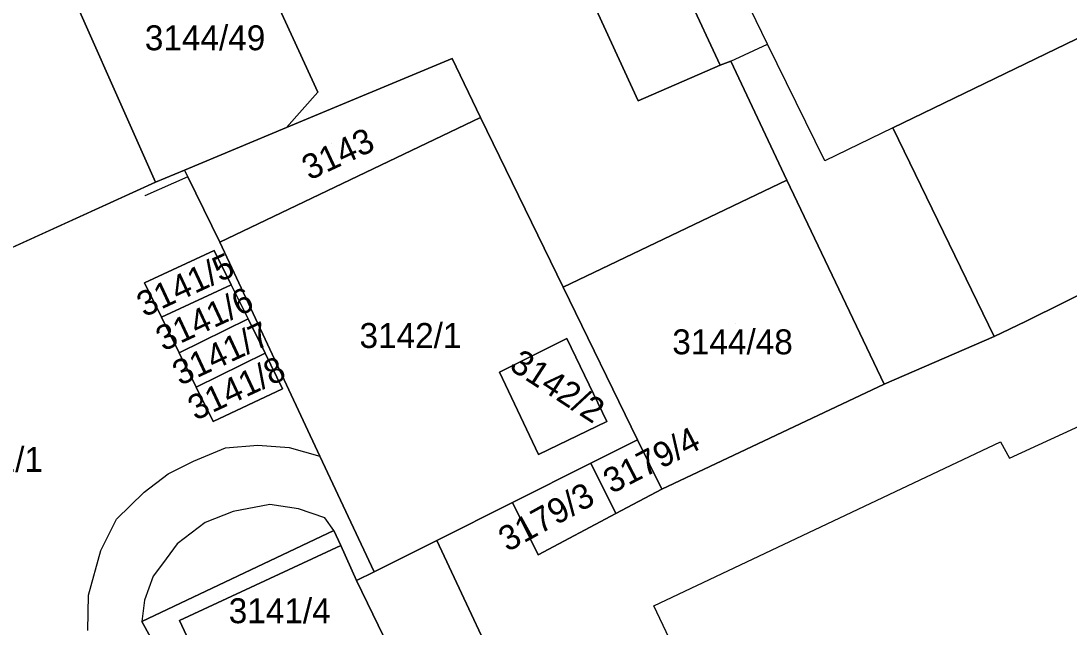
# Model space of a CAD drawing. Extents: x -264070 to -262271, y -1238894 to -1238141.
# Drawn here: x -263134.9 to -263050.9, y -1238570.4 to -1238521.7 of the extents above; entities that cross this region are included whole.
import ezdxf

# ---------------------------------------------------------------- set-up
doc = ezdxf.new("R2010")
doc.units = 0
for name, color, linetype in [('body_kn', 7, 'Continuous'), ('kladpar_druhypozemkov', 7, 'Continuous'), ('kladpar_hranice', 7, 'Continuous'), ('kladpar_parcelnecisla', 7, 'Continuous'), ('kladpar_plochy', 7, 'Continuous'), ('kladpar_sipky', 7, 'Continuous'), ('zappar_hrandruhpozemk', 7, 'Continuous')]:
    doc.layers.add(name, color=color, linetype=linetype)

msp = doc.modelspace()

# ---------------------------------------------------------------- linework, layer by layer
at = {"layer": 'body_kn'}
for p, q in [((-263075.04, -1238523.6), (-263075.04, -1238523.6)), ((-263100.36, -1238524.75), (-263100.36, -1238524.75)), ((-263100.36, -1238524.75), (-263100.36, -1238524.75)), ((-263078.84, -1238525.29), (-263078.84, -1238525.29)), ((-263078, -1238524.95), (-263078, -1238524.95)), ((-263078, -1238524.95), (-263078, -1238524.95)), ((-263111.13, -1238527.45), (-263111.13, -1238527.45)), ((-263085.42, -1238528.15), (-263085.42, -1238528.15)), ((-263085.42, -1238528.15), (-263085.42, -1238528.15)), ((-263098.07, -1238529.48), (-263098.07, -1238529.48)), ((-263098.07, -1238529.48), (-263098.07, -1238529.48)), ((-263113.65, -1238530.29), (-263113.65, -1238530.29)), ((-263065, -1238530.32), (-263065, -1238530.32)), ((-263065, -1238530.32), (-263065, -1238530.32)), ((-263121.82, -1238533.7), (-263121.82, -1238533.7)), ((-263070.46, -1238532.97), (-263070.46, -1238532.97)), ((-263121.56, -1238534.24), (-263121.56, -1238534.24)), ((-263121.56, -1238534.24), (-263121.56, -1238534.24)), ((-263073.49, -1238534.5), (-263073.49, -1238534.5)), ((-263073.49, -1238534.5), (-263073.49, -1238534.5)), ((-263124.14, -1238534.67), (-263124.14, -1238534.67)), ((-263124.14, -1238534.67), (-263124.14, -1238534.67)), ((-263125.01, -1238535.77), (-263125.01, -1238535.77)), ((-263118.99, -1238539.49), (-263118.99, -1238539.49)), ((-263119.43, -1238540.17), (-263119.43, -1238540.17)), ((-263119.43, -1238540.17), (-263119.43, -1238540.17)), ((-263125.02, -1238542.74), (-263125.02, -1238542.74)), ((-263118.07, -1238542.92), (-263118.07, -1238542.92)), ((-263118.07, -1238542.92), (-263118.07, -1238542.92)), ((-263091.45, -1238543.1), (-263091.45, -1238543.1)), ((-263123.66, -1238545.52), (-263123.66, -1238545.52)), ((-263116.72, -1238545.65), (-263116.72, -1238545.65)), ((-263116.72, -1238545.65), (-263116.72, -1238545.65)), ((-263054.34, -1238545.86), (-263054.34, -1238545.86)), ((-263056.86, -1238547.07), (-263056.86, -1238547.07)), ((-263091.14, -1238547.23), (-263091.14, -1238547.23)), ((-263091.14, -1238547.23), (-263091.14, -1238547.23)), ((-263122.25, -1238548.38), (-263122.25, -1238548.38)), ((-263115.36, -1238548.41), (-263115.36, -1238548.41)), ((-263115.36, -1238548.41), (-263115.36, -1238548.41)), ((-263096.54, -1238549.93), (-263096.54, -1238549.93)), ((-263120.89, -1238551.13), (-263120.89, -1238551.13)), ((-263113.96, -1238551.25), (-263113.96, -1238551.25)), ((-263065.7, -1238550.9), (-263065.7, -1238550.9)), ((-263065.7, -1238550.9), (-263065.7, -1238550.9)), ((-263119.53, -1238553.88), (-263119.53, -1238553.88)), ((-263087.93, -1238553.89), (-263087.93, -1238553.89)), ((-263085.49, -1238555.35), (-263085.49, -1238555.35)), ((-263085.49, -1238555.35), (-263085.49, -1238555.35)), ((-263056.35, -1238555.52), (-263056.35, -1238555.52)), ((-263118.53, -1238556), (-263118.53, -1238556)), ((-263115.94, -1238555.79), (-263115.94, -1238555.79)), ((-263113.43, -1238555.96), (-263113.43, -1238555.96)), ((-263121.1, -1238557.06), (-263121.1, -1238557.06)), ((-263110.96, -1238556.66), (-263110.96, -1238556.66)), ((-263093.41, -1238556.53), (-263093.41, -1238556.53)), ((-263089.23, -1238557.23), (-263089.23, -1238557.23)), ((-263089.23, -1238557.23), (-263089.23, -1238557.23)), ((-263055.64, -1238556.83), (-263055.64, -1238556.83)), ((-263123.13, -1238558.1), (-263123.13, -1238558.1)), ((-263125.05, -1238559.55), (-263125.05, -1238559.55)), ((-263083.52, -1238559.32), (-263083.52, -1238559.32)), ((-263114.97, -1238560.54), (-263114.97, -1238560.54)), ((-263095.51, -1238560.38), (-263095.51, -1238560.38)), ((-263117.92, -1238561.11), (-263117.92, -1238561.11)), ((-263112.67, -1238560.9), (-263112.67, -1238560.9)), ((-263087.21, -1238561.28), (-263087.21, -1238561.28)), ((-263127.27, -1238561.74), (-263127.27, -1238561.74)), ((-263120.17, -1238561.99), (-263120.17, -1238561.99)), ((-263110.57, -1238561.62), (-263110.57, -1238561.62)), ((-263109.84, -1238562.63), (-263109.84, -1238562.63)), ((-263109.84, -1238562.63), (-263109.84, -1238562.63)), ((-263122.41, -1238563.71), (-263122.41, -1238563.71)), ((-263109.29, -1238563.84), (-263109.29, -1238563.84)), ((-263101.57, -1238563.43), (-263101.57, -1238563.43)), ((-263128.54, -1238564.24), (-263128.54, -1238564.24)), ((-263093.44, -1238564.6), (-263093.44, -1238564.6)), ((-263123.59, -1238565.3), (-263123.59, -1238565.3)), ((-263124.34, -1238566.3), (-263124.34, -1238566.3)), ((-263106.61, -1238565.95), (-263106.61, -1238565.95)), ((-263108.02, -1238566.66), (-263108.02, -1238566.66)), ((-263129.51, -1238567.82), (-263129.51, -1238567.82)), ((-263125.02, -1238568.23), (-263125.02, -1238568.23)), ((-263084.18, -1238568.68), (-263084.18, -1238568.68)), ((-263125.25, -1238569.93), (-263125.25, -1238569.93)), ((-263122.21, -1238569.87), (-263122.21, -1238569.87))]:
    msp.add_line(p, q, dxfattribs=at)
at = {"layer": 'kladpar_druhypozemkov'}
for p, q in [((-263110.01, -1238531.53), (-263110.01, -1238531.53)), ((-263121.83, -1238541.93), (-263121.83, -1238541.93)), ((-263120.62, -1238544.72), (-263120.62, -1238544.72)), ((-263103.63, -1238545.9), (-263103.63, -1238545.9)), ((-263077.6, -1238546), (-263077.6, -1238546)), ((-263119.13, -1238547.45), (-263119.13, -1238547.45)), ((-263117.93, -1238550.37), (-263117.93, -1238550.37)), ((-263091.46, -1238550.45), (-263091.46, -1238550.45)), ((-263087.15, -1238557.38), (-263087.15, -1238557.38)), ((-263092.14, -1238559.78), (-263092.14, -1238559.78))]:
    msp.add_line(p, q, dxfattribs=at)
at = {"layer": 'kladpar_hranice'}
for p, q in [((-263118.99, -1238539.49), (-263098.07, -1238529.48)), ((-263140.64, -1238542.2), (-263124.14, -1238534.67))]:
    msp.add_line(p, q, dxfattribs=at)
for points in [[(-263088.39, -1238512.38), (-263086.02, -1238511.14), (-263074.11, -1238505.42), (-263072.93, -1238504.9), (-263069.96, -1238510.75), (-263079.13, -1238515.16), (-263077.78, -1238517.95), (-263081.44, -1238519.68), (-263078.84, -1238525.29), (-263085.42, -1238528.15), (-263095.06, -1238507.15), (-263095.9, -1238505.59), (-263096.7, -1238504.73), (-263097.91, -1238503.92), (-263099.01, -1238503.46), (-263100.94, -1238503.18), (-263102.2, -1238503.14), (-263104.18, -1238503.36), (-263106.48, -1238503.92), (-263108.57, -1238504.74), (-263119.35, -1238509.48), (-263132.69, -1238515.43), (-263135.14, -1238509.93)], [(-263085.42, -1238528.15), (-263078.84, -1238525.29), (-263078, -1238524.95), (-263073.49, -1238534.5), (-263091.45, -1238543.1), (-263098.07, -1238529.48), (-263100.36, -1238524.75), (-263113.65, -1238530.29), (-263111.13, -1238527.45), (-263119.35, -1238509.48), (-263108.57, -1238504.74), (-263106.48, -1238503.92), (-263104.18, -1238503.36), (-263102.2, -1238503.14), (-263100.94, -1238503.18), (-263099.01, -1238503.46), (-263097.91, -1238503.92), (-263096.7, -1238504.73), (-263095.9, -1238505.59), (-263095.06, -1238507.15), (-263085.42, -1238528.15)], [(-263034.75, -1238515.65), (-263065, -1238530.32), (-263056.86, -1238547.07), (-263065.7, -1238550.9), (-263073.49, -1238534.5), (-263078, -1238524.95), (-263078.84, -1238525.29), (-263081.44, -1238519.68), (-263077.78, -1238517.95), (-263079.13, -1238515.16), (-263069.96, -1238510.75), (-263068.98, -1238510.28), (-263067.11, -1238515.08), (-263051.37, -1238507.42)], [(-263135.14, -1238509.93), (-263132.69, -1238515.43), (-263124.14, -1238534.67), (-263140.64, -1238542.2), (-263151.42, -1238518.1), (-263151.83, -1238517.18), (-263149.91, -1238516.34), (-263135.14, -1238509.93)], [(-263119.35, -1238509.48), (-263111.13, -1238527.45), (-263113.65, -1238530.29), (-263121.82, -1238533.7), (-263124.14, -1238534.67), (-263132.69, -1238515.43), (-263119.35, -1238509.48)], [(-263034.75, -1238515.65), (-263026.65, -1238510.12), (-263017.61, -1238527.12), (-263028.95, -1238533.25), (-263054.34, -1238545.86), (-263056.86, -1238547.07), (-263065, -1238530.32), (-263034.75, -1238515.65)], [(-263100.36, -1238524.75), (-263098.07, -1238529.48), (-263118.99, -1238539.49), (-263121.56, -1238534.24), (-263121.82, -1238533.7), (-263113.65, -1238530.29), (-263100.36, -1238524.75)], [(-263065.7, -1238550.9), (-263056.86, -1238547.07), (-263054.34, -1238545.86), (-263028.95, -1238533.25), (-263017.61, -1238527.12), (-263004.42, -1238548.18), (-262996.97, -1238561.58), (-262994.61, -1238566.47), (-262992.31, -1238570.76), (-263007.62, -1238578.23), (-263023.4, -1238585.7), (-263039.44, -1238593.26), (-263060.96, -1238604.1), (-263078.37, -1238612.51), (-263081.2, -1238606.5), (-263095.23, -1238576.97), (-263101.57, -1238563.43), (-263095.51, -1238560.38), (-263093.44, -1238564.6), (-263087.21, -1238561.28), (-263083.52, -1238559.32), (-263065.7, -1238550.9)], [(-263098.07, -1238529.48), (-263091.45, -1238543.1), (-263085.49, -1238555.35), (-263089.23, -1238557.23), (-263095.51, -1238560.38), (-263101.57, -1238563.43), (-263106.61, -1238565.95), (-263110.96, -1238556.66), (-263118.99, -1238539.49)], [(-263124.14, -1238534.67), (-263121.82, -1238533.7), (-263121.56, -1238534.24), (-263118.99, -1238539.49), (-263110.96, -1238556.66), (-263106.61, -1238565.95), (-263108.02, -1238566.66), (-263109.29, -1238563.84), (-263109.84, -1238562.63), (-263125.25, -1238569.93), (-263123.98, -1238572.22), (-263124.54, -1238572.51), (-263128.71, -1238574.64), (-263134.27, -1238577.46), (-263134.97, -1238577.84), (-263143.43, -1238562.22), (-263151.59, -1238547.2), (-263145.2, -1238544.29), (-263140.64, -1238542.2)], [(-263073.49, -1238534.5), (-263065.7, -1238550.9), (-263083.52, -1238559.32), (-263085.49, -1238555.35), (-263091.45, -1238543.1), (-263073.49, -1238534.5)], [(-263119.43, -1238540.17), (-263118.07, -1238542.92), (-263123.66, -1238545.52), (-263125.02, -1238542.74), (-263119.43, -1238540.17)], [(-263119.53, -1238553.88), (-263113.96, -1238551.25), (-263115.36, -1238548.41), (-263116.72, -1238545.65), (-263118.07, -1238542.92), (-263119.43, -1238540.17), (-263125.02, -1238542.74), (-263123.66, -1238545.52), (-263122.25, -1238548.38), (-263120.89, -1238551.13), (-263119.53, -1238553.88)], [(-263118.07, -1238542.92), (-263116.72, -1238545.65), (-263122.25, -1238548.38), (-263123.66, -1238545.52), (-263118.07, -1238542.92)], [(-263116.72, -1238545.65), (-263115.36, -1238548.41), (-263120.89, -1238551.13), (-263122.25, -1238548.38), (-263116.72, -1238545.65)], [(-263091.14, -1238547.23), (-263087.93, -1238553.89), (-263093.41, -1238556.53), (-263096.54, -1238549.93), (-263091.14, -1238547.23)], [(-263096.54, -1238549.93), (-263093.41, -1238556.53), (-263087.93, -1238553.89), (-263091.14, -1238547.23), (-263096.54, -1238549.93)], [(-263115.36, -1238548.41), (-263113.96, -1238551.25), (-263119.53, -1238553.88), (-263120.89, -1238551.13), (-263115.36, -1238548.41)], [(-263085.49, -1238555.35), (-263083.52, -1238559.32), (-263087.21, -1238561.28), (-263089.23, -1238557.23), (-263085.49, -1238555.35)], [(-263089.23, -1238557.23), (-263087.21, -1238561.28), (-263093.44, -1238564.6), (-263095.51, -1238560.38), (-263089.23, -1238557.23)], [(-263109.84, -1238562.63), (-263109.29, -1238563.84), (-263122.21, -1238569.87), (-263120.93, -1238572.62), (-263124.5, -1238574.27), (-263128.2, -1238575.81), (-263128.71, -1238574.64), (-263124.54, -1238572.51), (-263123.98, -1238572.22), (-263125.25, -1238569.93), (-263109.84, -1238562.63)], [(-263096.23, -1238590.97), (-263084.82, -1238614.5), (-263084.41, -1238615.48), (-263086.04, -1238616.33), (-263089.37, -1238618.13), (-263095.59, -1238621.29), (-263097.8, -1238622.41), (-263098.35, -1238621.21), (-263105.98, -1238604.59), (-263109.23, -1238597.52), (-263113.48, -1238588.47), (-263120.93, -1238572.62), (-263122.21, -1238569.87), (-263109.29, -1238563.84), (-263108.02, -1238566.66), (-263096.23, -1238590.97)], [(-263081.2, -1238606.5), (-263078.37, -1238612.51), (-263084.41, -1238615.48), (-263084.82, -1238614.5), (-263096.23, -1238590.97), (-263108.02, -1238566.66), (-263106.61, -1238565.95), (-263101.57, -1238563.43), (-263095.23, -1238576.97), (-263081.2, -1238606.5)]]:
    msp.add_lwpolyline(points, dxfattribs=at)
at = {"layer": 'kladpar_plochy'}
for p, q in [((-263118.99, -1238539.49), (-263098.07, -1238529.48)), ((-263098.07, -1238529.48), (-263091.45, -1238543.1)), ((-263124.14, -1238534.67), (-263121.82, -1238533.7)), ((-263121.82, -1238533.7), (-263121.56, -1238534.24)), ((-263121.56, -1238534.24), (-263118.99, -1238539.49)), ((-263140.64, -1238542.2), (-263124.14, -1238534.67)), ((-263110.96, -1238556.66), (-263118.99, -1238539.49)), ((-263118.99, -1238539.49), (-263110.96, -1238556.66)), ((-263119.43, -1238540.17), (-263125.02, -1238542.74)), ((-263118.07, -1238542.92), (-263119.43, -1238540.17)), ((-263125.02, -1238542.74), (-263123.66, -1238545.52)), ((-263116.72, -1238545.65), (-263118.07, -1238542.92)), ((-263091.45, -1238543.1), (-263085.49, -1238555.35)), ((-263123.66, -1238545.52), (-263122.25, -1238548.38)), ((-263115.36, -1238548.41), (-263116.72, -1238545.65)), ((-263091.14, -1238547.23), (-263096.54, -1238549.93)), ((-263087.93, -1238553.89), (-263091.14, -1238547.23)), ((-263122.25, -1238548.38), (-263120.89, -1238551.13)), ((-263113.96, -1238551.25), (-263115.36, -1238548.41)), ((-263096.54, -1238549.93), (-263093.41, -1238556.53)), ((-263120.89, -1238551.13), (-263119.53, -1238553.88)), ((-263119.53, -1238553.88), (-263113.96, -1238551.25)), ((-263093.41, -1238556.53), (-263087.93, -1238553.89)), ((-263085.49, -1238555.35), (-263089.23, -1238557.23)), ((-263106.61, -1238565.95), (-263110.96, -1238556.66)), ((-263110.96, -1238556.66), (-263106.61, -1238565.95)), ((-263089.23, -1238557.23), (-263095.51, -1238560.38)), ((-263095.51, -1238560.38), (-263101.57, -1238563.43)), ((-263109.84, -1238562.63), (-263125.25, -1238569.93)), ((-263109.29, -1238563.84), (-263109.84, -1238562.63)), ((-263108.02, -1238566.66), (-263109.29, -1238563.84)), ((-263101.57, -1238563.43), (-263106.61, -1238565.95)), ((-263106.61, -1238565.95), (-263108.02, -1238566.66)), ((-263125.25, -1238569.93), (-263123.98, -1238572.22))]:
    msp.add_line(p, q, dxfattribs=at)
for points in [[(-263034.75, -1238515.65), (-263065, -1238530.32), (-263056.86, -1238547.07), (-263065.7, -1238550.9), (-263073.49, -1238534.5), (-263078, -1238524.95), (-263078.84, -1238525.29), (-263081.44, -1238519.68), (-263077.78, -1238517.95), (-263079.13, -1238515.16), (-263069.96, -1238510.75), (-263068.98, -1238510.28), (-263067.11, -1238515.08), (-263051.37, -1238507.42), (-263053.78, -1238502.47), (-263055.21, -1238499.2), (-263056.34, -1238497.22), (-263058.14, -1238493.79), (-263038.7, -1238484.26)], [(-263081.44, -1238519.68), (-263078.84, -1238525.29), (-263085.42, -1238528.15), (-263095.06, -1238507.15)]]:
    msp.add_lwpolyline(points, dxfattribs=at)
for points in [[(-263085.42, -1238528.15), (-263078.84, -1238525.29), (-263078, -1238524.95), (-263073.49, -1238534.5), (-263091.45, -1238543.1), (-263098.07, -1238529.48), (-263100.36, -1238524.75), (-263113.65, -1238530.29), (-263111.13, -1238527.45), (-263119.35, -1238509.48), (-263108.57, -1238504.74), (-263106.48, -1238503.92), (-263104.18, -1238503.36), (-263102.2, -1238503.14), (-263100.94, -1238503.18), (-263099.01, -1238503.46), (-263097.91, -1238503.92), (-263096.7, -1238504.73), (-263095.9, -1238505.59), (-263095.06, -1238507.15)], [(-263135.14, -1238509.93), (-263132.69, -1238515.43), (-263124.14, -1238534.67), (-263140.64, -1238542.2), (-263151.42, -1238518.1), (-263151.83, -1238517.18), (-263149.91, -1238516.34)], [(-263119.35, -1238509.48), (-263111.13, -1238527.45), (-263113.65, -1238530.29), (-263121.82, -1238533.7), (-263124.14, -1238534.67), (-263132.69, -1238515.43)], [(-263034.75, -1238515.65), (-263026.65, -1238510.12), (-263017.61, -1238527.12), (-263028.95, -1238533.25), (-263054.34, -1238545.86), (-263056.86, -1238547.07), (-263065, -1238530.32)], [(-263100.36, -1238524.75), (-263098.07, -1238529.48), (-263118.99, -1238539.49), (-263121.56, -1238534.24), (-263121.82, -1238533.7), (-263113.65, -1238530.29)], [(-263065.7, -1238550.9), (-263056.86, -1238547.07), (-263054.34, -1238545.86), (-263028.95, -1238533.25), (-263017.61, -1238527.12), (-263004.42, -1238548.18), (-262996.97, -1238561.58), (-262994.61, -1238566.47), (-262992.31, -1238570.76), (-263007.62, -1238578.23), (-263023.4, -1238585.7), (-263039.44, -1238593.26), (-263060.96, -1238604.1), (-263078.37, -1238612.51), (-263081.2, -1238606.5), (-263095.23, -1238576.97), (-263101.57, -1238563.43), (-263095.51, -1238560.38), (-263093.44, -1238564.6), (-263087.21, -1238561.28), (-263083.52, -1238559.32)], [(-263073.49, -1238534.5), (-263065.7, -1238550.9), (-263083.52, -1238559.32), (-263085.49, -1238555.35), (-263091.45, -1238543.1)], [(-263119.43, -1238540.17), (-263118.07, -1238542.92), (-263123.66, -1238545.52), (-263125.02, -1238542.74)], [(-263118.07, -1238542.92), (-263116.72, -1238545.65), (-263122.25, -1238548.38), (-263123.66, -1238545.52)], [(-263116.72, -1238545.65), (-263115.36, -1238548.41), (-263120.89, -1238551.13), (-263122.25, -1238548.38)], [(-263091.14, -1238547.23), (-263087.93, -1238553.89), (-263093.41, -1238556.53), (-263096.54, -1238549.93)], [(-263115.36, -1238548.41), (-263113.96, -1238551.25), (-263119.53, -1238553.88), (-263120.89, -1238551.13)], [(-263085.49, -1238555.35), (-263083.52, -1238559.32), (-263087.21, -1238561.28), (-263089.23, -1238557.23)], [(-263089.23, -1238557.23), (-263087.21, -1238561.28), (-263093.44, -1238564.6), (-263095.51, -1238560.38)], [(-263109.84, -1238562.63), (-263109.29, -1238563.84), (-263122.21, -1238569.87), (-263120.93, -1238572.62), (-263124.5, -1238574.27), (-263128.2, -1238575.81), (-263128.71, -1238574.64), (-263124.54, -1238572.51), (-263123.98, -1238572.22), (-263125.25, -1238569.93)], [(-263096.23, -1238590.97), (-263084.82, -1238614.5), (-263084.41, -1238615.48), (-263086.04, -1238616.33), (-263089.37, -1238618.13), (-263095.59, -1238621.29), (-263097.8, -1238622.41), (-263098.35, -1238621.21), (-263105.98, -1238604.59), (-263109.23, -1238597.52), (-263113.48, -1238588.47), (-263120.93, -1238572.62), (-263122.21, -1238569.87), (-263109.29, -1238563.84), (-263108.02, -1238566.66)], [(-263081.2, -1238606.5), (-263078.37, -1238612.51), (-263084.41, -1238615.48), (-263084.82, -1238614.5), (-263096.23, -1238590.97), (-263108.02, -1238566.66), (-263106.61, -1238565.95), (-263101.57, -1238563.43), (-263095.23, -1238576.97)]]:
    msp.add_lwpolyline(points, close=True, dxfattribs=at)
at = {"layer": 'kladpar_sipky'}
msp.add_line((-263118.5, -1238567.65), (-263118.5, -1238567.65), dxfattribs=at)
at = {"layer": 'zappar_hrandruhpozemk'}
for p, q in [((-263078, -1238524.95), (-263075.04, -1238523.6)), ((-263065, -1238530.32), (-263070.46, -1238532.97)), ((-263121.56, -1238534.24), (-263125.01, -1238535.77)), ((-263084.18, -1238568.68), (-263056.35, -1238555.52)), ((-263121.1, -1238557.06), (-263118.53, -1238556)), ((-263117.92, -1238561.11), (-263120.17, -1238561.99)), ((-263129.57, -1238570.67), (-263129.51, -1238567.82))]:
    msp.add_line(p, q, dxfattribs=at)
for points in [[(-263070.46, -1238532.97), (-263075.04, -1238523.6), (-263077.78, -1238517.95)], [(-263056.35, -1238555.52), (-263055.64, -1238556.83), (-263040.4, -1238549.81), (-263041.46, -1238547.44), (-263025.75, -1238539.93)], [(-263118.53, -1238556), (-263115.94, -1238555.79), (-263113.43, -1238555.96), (-263110.96, -1238556.66)], [(-263129.51, -1238567.82), (-263128.54, -1238564.24), (-263127.27, -1238561.74), (-263125.05, -1238559.55), (-263123.13, -1238558.1), (-263121.1, -1238557.06)], [(-263109.84, -1238562.63), (-263110.57, -1238561.62), (-263112.67, -1238560.9), (-263114.97, -1238560.54), (-263117.92, -1238561.11)], [(-263120.17, -1238561.99), (-263122.41, -1238563.71), (-263123.59, -1238565.3), (-263124.34, -1238566.3), (-263125.02, -1238568.23), (-263125.25, -1238569.93)], [(-263095.23, -1238576.97), (-263082.94, -1238571.28), (-263084.18, -1238568.68)]]:
    msp.add_lwpolyline(points, dxfattribs=at)

# ---------------------------------------------------------------- texts
at = {"layer": 'kladpar_parcelnecisla'}
for s, p in [('3144/49', (-263125.004, -1238524.08)), ('3142/1', (-263107.78, -1238547.98)), ('3144/48', (-263082.687, -1238548.49)), ('3141/1', (-263141.354, -1238557.93)), ('3141/4', (-263118.273, -1238570.08))]:
    msp.add_text(s, height=2, dxfattribs=at).set_placement(p)
for s, rotation, p in [('3143', 25, (-263111.8, -1238534.554)), ('3141/5', 25, (-263125.044, -1238545.536)), ('3141/6', 25, (-263123.514, -1238548.283)), ('3141/7', 25, (-263122.181, -1238551.043)), ('3141/8', 25, (-263120.945, -1238553.843)), ('3142/2', 327, (-263095.86, -1238549.65)), ('3179/4', 27, (-263087.562, -1238559.722)), ('3179/3', 29, (-263095.907, -1238564.394))]:
    msp.add_text(s, height=2, rotation=rotation, dxfattribs=at).set_placement(p)

doc.saveas('drawing.dxf')
